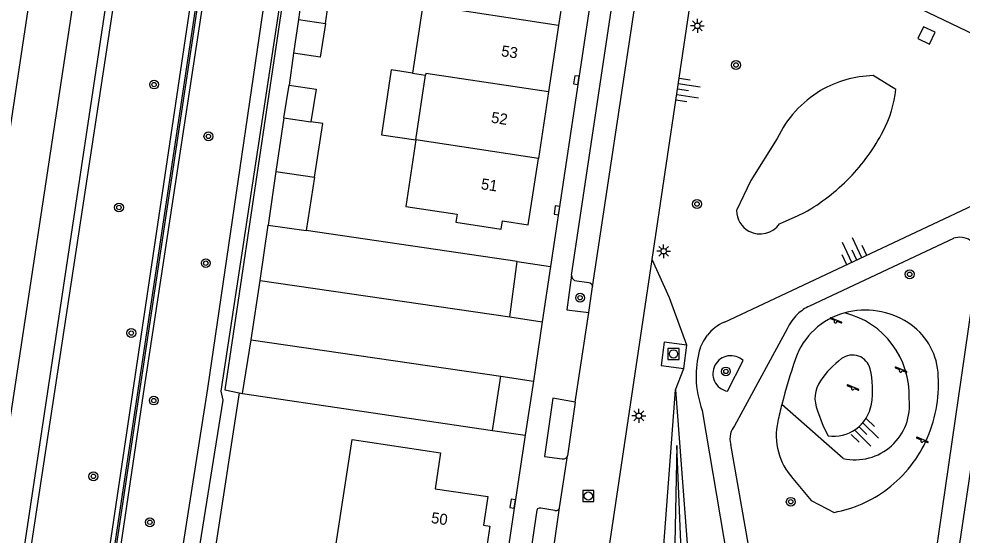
# Model space of a CAD drawing. Extents: x 124000 to 128010, y 398999 to 403000.
# Drawn here: x 126299.8 to 126385.4, y 399513.3 to 399560.1 of the extents above; entities that cross this region are included whole.
import ezdxf

# ---------------------------------------------------------------- set-up
doc = ezdxf.new("R2010")
doc.units = 0
for name, color, linetype in [('gg-afsc-geluidsscherm', 7, 'Continuous'), ('gg-afsc-hekwerk', 7, 'Continuous'), ('gg-anno-huisnummerreeks BGT', 7, 'Continuous'), ('gg-bbg-bijgebouw', 7, 'Continuous'), ('gg-bbg-gedigitaliseerde bijgebouw', 7, 'Continuous'), ('gg-bbg-hoofdgebouw', 7, 'Continuous'), ('gg-bbg-luifel en loopbrug', 7, 'Continuous'), ('gg-bbg-tussenscheiding', 7, 'Continuous'), ('gg-knt-BGT kruinlijn', 7, 'Continuous'), ('gg-knt-bovenkant onderkant talud', 7, 'Continuous'), ('gg-knt-onverhard', 7, 'Continuous'), ('gg-knt-verharding', 7, 'Continuous'), ('gg-knt-verharding nz', 7, 'Continuous'), ('gg-kntw-bovenkant insteek waterloop', 7, 'Continuous'), ('gg-kwrk-uitstroombak niveau min 01', 7, 'Continuous'), ('gt-grn-groengrens', 7, 'Continuous'), ('gt-symb-boom', 7, 'Continuous'), ('gt-symb-kolk', 7, 'Continuous'), ('gt-symb-lichtmast', 7, 'Continuous'), ('gt-symb-rioolschacht', 7, 'Continuous'), ('gt-symb-speelvoorziening', 7, 'Continuous'), ('gt-symb-talud symbool', 7, 'Continuous')]:
    doc.layers.add(name, color=color, linetype=linetype)

# ---------------------------------------------------------------- blocks, each defined once
blk = doc.blocks.new('gt0-KOLK')
at = {"layer": 'gt-symb-kolk'}
blk.add_lwpolyline([(0, 0), (0.375, 0), (0.375, 0.4), (-0.375, 0.4), (-0.375, 0), (0, 0)], dxfattribs=at)
blk = doc.blocks.new('gt0-BOOM')
at = {"layer": 'gt-symb-boom'}
for radius in [0.4, 0.2]:
    blk.add_circle((0, 0), radius, dxfattribs=at)
blk = doc.blocks.new('gt0-RS')
at = {"layer": 'gt-symb-rioolschacht'}
blk.add_lwpolyline([(-0.5, -0.5), (0.5, -0.5), (0.5, 0.5), (-0.5, 0.5)], close=True, dxfattribs=at)
blk.add_circle((0, 0), 0.375, dxfattribs=at)
blk = doc.blocks.new('gt0-LMAST')
at = {"layer": 'gt-symb-lichtmast'}
for p, q in [((-0.182, 0.173), (-0.447, 0.438)), ((-0.005, 0.246), (-0.005, 0.621)), ((0.172, 0.173), (0.437, 0.438)), ((-0.255, -0.004), (-0.63, -0.004)), ((-0.182, -0.181), (-0.447, -0.446)), ((-0.005, -0.254), (-0.005, -0.629)), ((0.437, -0.446), (0.172, -0.181)), ((0.245, -0.004), (0.62, -0.004))]:
    blk.add_line(p, q, dxfattribs=at)
blk.add_circle((-0.005, -0.004), 0.25, dxfattribs=at)
blk = doc.blocks.new('gt0-TALUD_1')
at = {"layer": 'gt-symb-talud symbool'}
for p, q in [((-1, -1), (-1, 0)), ((-0.5, -2), (-0.5, 0)), ((0, -1), (0, 0)), ((0.5, -2), (0.5, 0)), ((1, -1), (1, 0))]:
    blk.add_line(p, q, dxfattribs=at)
blk = doc.blocks.new('gt0-SV')
at = {"layer": 'gt-symb-speelvoorziening'}
for p, q in [((-0.477, 0.255), (-0.08, 0.096)), ((0.542, -0.076), (-0.449, 0.324)), ((0.125, 0.014), (0.515, -0.143))]:
    blk.add_line(p, q, dxfattribs=at)
for centre, radius, start, end in [((-0.466, 0.291), 0.0369, 63.6251, 252.66016), ((-0.002, -0.005), 0.128, 127.68665, 8.59861), ((0.531, -0.111), 0.0363, 243.50852, 72.54358)]:
    blk.add_arc(centre, radius, start, end, dxfattribs=at)

msp = doc.modelspace()

# ---------------------------------------------------------------- linework, layer by layer
at = {"layer": 'gg-afsc-geluidsscherm'}
for points in [[(126433.522, 399396.193), (126294.266, 399417.89), (126294.312, 399418.568), (126384.69, 400018.495), (126392.393, 400081.874), (126401.389, 400173.179), (126405.812, 400237.067), (126415.183, 400254.387), (126416.933, 400270.191), (126421.505, 400378.061), (126422.448, 400394.046), (126423.962, 400411.149), (126518.093, 400411.476), (126531.613, 400399.449), (126531.513, 400399.337)], [(126433.522, 399396.193), (126433.545, 399396.341), (126294.438, 399418.015), (126294.46, 399418.546), (126384.838, 400018.472), (126392.542, 400081.856), (126401.538, 400173.164), (126405.962, 400237.057), (126415.315, 400254.315), (126417.082, 400270.175), (126421.655, 400378.055), (126422.598, 400394.037), (126424.098, 400410.986), (126518.093, 400411.326), (126531.513, 400399.337)]]:
    msp.add_lwpolyline(points, dxfattribs=at)
at = {"layer": 'gg-afsc-hekwerk'}
msp.add_line((126324.692, 399557.02), (126324.282, 399554.13), dxfattribs=at)
at = {"layer": 'gg-bbg-bijgebouw'}
for p, q in [((126325.571, 399563.055), (126325.127, 399560.091)), ((126327.579, 399559.724), (126328.024, 399562.688)), ((126325.127, 399560.091), (126327.579, 399559.724)), ((126323.814, 399551.163), (126324.282, 399554.13))]:
    msp.add_line(p, q, dxfattribs=at)
msp.add_lwpolyline([(126324.282, 399554.13), (126326.735, 399553.77), (126326.267, 399550.803)], dxfattribs=at)
at = {"layer": 'gg-bbg-gedigitaliseerde bijgebouw'}
for p, q in [((126323.814, 399551.163), (126323.077, 399546.303)), ((126323.077, 399546.303), (126326.589, 399545.787))]:
    msp.add_line(p, q, dxfattribs=at)
msp.add_lwpolyline([(126326.589, 399545.787), (126327.355, 399550.638), (126326.267, 399550.803)], dxfattribs=at)
at = {"layer": 'gg-bbg-hoofdgebouw'}
for p, q in [((126349.669, 399565.572), (126348.749, 399559.545)), ((126336.422, 399561.394), (126335.494, 399555.211)), ((126348.749, 399559.545), (126347.83, 399553.517)), ((126335.494, 399555.211), (126336.675, 399555.023)), ((126335.796, 399549.157), (126336.675, 399555.023)), ((126347.83, 399553.517), (126346.91, 399547.49))]:
    msp.add_line(p, q, dxfattribs=at)
for points in [[(126335.796, 399549.157), (126334.892, 399543.126), (126339.541, 399542.43), (126339.428, 399541.699), (126343.532, 399541.08), (126343.642, 399541.811), (126345.991, 399541.462), (126346.91, 399547.49)], [(126328.569, 399512.571), (126329.998, 399522.014), (126338.039, 399520.804), (126337.547, 399517.539), (126342.315, 399516.821), (126341.924, 399514.221), (126342.517, 399514.131), (126341.969, 399510.519)]]:
    msp.add_lwpolyline(points, dxfattribs=at)
at = {"layer": 'gg-bbg-luifel en loopbrug'}
for p, q in [((126325.127, 399560.091), (126324.692, 399557.02)), ((126323.077, 399546.303), (126322.39, 399541.446)), ((126326.589, 399545.787), (126325.823, 399540.942)), ((126322.39, 399541.446), (126325.823, 399540.942))]:
    msp.add_line(p, q, dxfattribs=at)
for points in [[(126327.579, 399559.724), (126327.113, 399556.653), (126324.692, 399557.02)], [(126335.494, 399555.211), (126333.565, 399555.504), (126332.674, 399549.631), (126335.796, 399549.157)]]:
    msp.add_lwpolyline(points, dxfattribs=at)
at = {"layer": 'gg-bbg-tussenscheiding'}
for p, q in [((126348.749, 399559.545), (126336.422, 399561.394)), ((126323.814, 399551.163), (126326.267, 399550.803)), ((126346.91, 399547.49), (126335.796, 399549.157))]:
    msp.add_line(p, q, dxfattribs=at)
msp.add_lwpolyline([(126347.83, 399553.517), (126336.7, 399555.187), (126336.675, 399555.023)], dxfattribs=at)
at = {"layer": 'gg-knt-BGT kruinlijn'}
msp.add_lwpolyline([(126321.63, 399595.513), (126311.054, 399526.142), (126304.395, 399481.337), (126295.28, 399421.414), (126296.128, 399419.571), (126298.623, 399417.902), (126364.377, 399407.597), (126399.152, 399402.329), (126431.76, 399397.413), (126433.866, 399396.782), (126434.09, 399396.107), (126433.446, 399395.656), (126412.323, 399399.004), (126379.476, 399404.176), (126338.236, 399410.692), (126295.091, 399417.222), (126294.077, 399417.521), (126293.799, 399418.444), (126294.17, 399420.035), (126300.242, 399460.061), (126317.155, 399573.618)], dxfattribs=at)
at = {"layer": 'gg-knt-bovenkant onderkant talud'}
for p, q in [((126379.349, 399553.726), (126377.286, 399554.986)), ((126359.369, 399526.516), (126361.516, 399497.66))]:
    msp.add_line(p, q, dxfattribs=at)
for points in [[(126440.492, 399390.061), (126438.368, 399388.814), (126434.841, 399388.914), (126411.64, 399392.764), (126378.691, 399397.608), (126337.186, 399404.115), (126307.024, 399408.808), (126293.816, 399411.421), (126291.521, 399412.392), (126289.265, 399414.329), (126287.817, 399416.563), (126287.698, 399418.682), (126288.226, 399421.751), (126293.229, 399462.196), (126310.804, 399577.419)], [(126368.596, 399549.286), (126366.195, 399545.491), (126364.899, 399542.758)], [(126368.808, 399541.566), (126370.483, 399542.301), (126371.067, 399542.584)], [(126360.383, 399530.553), (126358.8, 399534.837), (126357.229, 399538.305)], [(126354.565, 399495.362), (126355.691, 399497.265), (126356.765, 399499.194), (126357.18, 399500.957), (126357.558, 399502.733), (126359.369, 399526.516)], [(126372.246, 399524.613), (126372.76, 399523.216), (126373.215, 399522.344)], [(126365.893, 399485.674), (126365.589, 399486.595), (126364.546, 399490.864), (126362.31, 399493.427), (126360.595, 399496.433), (126360.355, 399500.214), (126359.471, 399521.447), (126359.242, 399509.622), (126359.291, 399502.38)], [(126370.007, 399518.478), (126371.665, 399516.48), (126373.764, 399515.392)]]:
    msp.add_lwpolyline(points, dxfattribs=at)
for centre, radius, start, end in [((126377.515, 399545.167), 9.821, 91.33521, 120.50785), ((126377.54, 399545.139), 9.858, 120.54878, 155.12354), ((126368.641, 399554.929), 10.775, 332.57117, 353.59199), ((126362.24, 399558.25), 17.987, 315.87318, 332.57205), ((126362.222, 399558.301), 18.035, 299.36746, 315.79548), ((126367.04, 399542.779), 2.141, 180.57332, 241.67928), ((126367.043, 399542.779), 2.142, 241.60438, 325.4976), ((126376.382, 399527.2), 6.495, 104.87091, 160.99094), ((126376.579, 399526.472), 7.249, 57.67001, 104.90066), ((126377.298, 399527.609), 5.905, 4.96306, 57.66185), ((126418.779, 399512.558), 51.349, 160.95237, 165.76123), ((126379.54, 399522.503), 8.526, 126.79471, 145.51376), ((126375.42, 399528.012), 1.647, 13.87231, 126.8425), ((126369.322, 399526.513), 7.926, 350.50251, 13.82572), ((126370.824, 399527.053), 12.402, 336.86885, 4.9363), ((126374.84, 399525.731), 2.825, 145.51198, 203.3049), ((126420.632, 399512.145), 53.247, 165.82128, 167.55515), ((126373.719, 399525.777), 3.469, 305.01288, 350.50997), ((126374.275, 399522.37), 5.776, 167.50069, 222.35798), ((126373.715, 399525.786), 3.478, 261.73225, 304.97405), ((126371.672, 399526.683), 11.477, 307.08203, 336.90426), ((126371.632, 399526.739), 11.545, 280.6397, 307.07149)]:
    msp.add_arc(centre, radius, start, end, dxfattribs=at)
at = {"layer": 'gg-knt-onverhard'}
msp.add_line((126374.587, 399520.277), (126369.007, 399525.188), dxfattribs=at)
for centre, radius, start, end in [((126372.877, 399526.015), 7.686, 357.561, 76.16467), ((126375.655, 399525.097), 4.937, 257.50691, 6.87877)]:
    msp.add_arc(centre, radius, start, end, dxfattribs=at)
at = {"layer": 'gg-knt-verharding'}
for p, q in [((126349.909, 399536.885), (126354.878, 399569.861)), ((126357.229, 399538.305), (126361.446, 399566.522)), ((126363.794, 399532.638), (126388.196, 399544.115)), ((126321.665, 399536.429), (126322.39, 399541.446)), ((126344.993, 399538.124), (126325.823, 399540.942)), ((126384.586, 399540.238), (126371.509, 399534.1)), ((126383.992, 399504.646), (126389.158, 399539.546)), ((126344.31, 399533.124), (126344.993, 399538.124)), ((126348.02, 399537.68), (126347.27, 399532.68)), ((126348.671, 399481.035), (126357.229, 399538.305)), ((126382.038, 399505.009), (126386.863, 399538.262)), ((126320.84, 399531.045), (126321.665, 399536.429)), ((126351.49, 399533.506), (126351.83, 399535.831)), ((126350.243, 399525.4), (126351.49, 399533.506)), ((126344.31, 399533.124), (126347.27, 399532.68)), ((126369.501, 399532.044), (126364.714, 399523.232)), ((126320.052, 399526.162), (126320.84, 399531.045)), ((126360.117, 399528.444), (126360.383, 399530.553)), ((126364.065, 399526.38), (126365.493, 399529.148)), ((126342.736, 399522.823), (126343.502, 399527.731)), ((126343.502, 399527.731), (126346.457, 399527.288)), ((126318.447, 399526.506), (126319.759, 399526.225)), ((126346.457, 399527.288), (126345.718, 399522.386)), ((126319.759, 399526.225), (126320.052, 399526.162)), ((126320.052, 399526.162), (126342.736, 399522.823)), ((126350.243, 399525.4), (126349.557, 399520.521)), ((126348.829, 399515.796), (126349.557, 399520.521))]:
    msp.add_line(p, q, dxfattribs=at)
for points in [[(126278.26, 399414.971), (126278.518, 399416.766), (126278.741, 399416.761), (126283.335, 399446.45), (126301.283, 399565.425), (126304.343, 399585.077), (126308.232, 399611.211), (126313.113, 399643.62)], [(126354.054, 399578.28), (126353.899, 399577.086), (126351.913, 399563.629), (126348.02, 399537.68)], [(126325.656, 399572.157), (126325.266, 399572.222), (126318.447, 399526.506)], [(126390.678, 399556.69), (126366.326, 399568.368), (126363.448, 399570.19)], [(126349.909, 399536.885), (126349.491, 399533.769), (126351.49, 399533.506)], [(126349.909, 399536.885), (126349.943, 399536.725), (126350.021, 399536.584), (126350.104, 399536.497), (126350.204, 399536.43), (126351.477, 399536.244), (126351.613, 399536.194), (126351.722, 399536.104), (126351.801, 399535.975), (126351.83, 399535.831)], [(126360.383, 399530.553), (126358.327, 399530.812), (126358.062, 399528.703), (126360.117, 399528.444)], [(126350.243, 399525.4), (126348.232, 399525.739), (126347.458, 399520.467), (126349.071, 399520.238), (126349.245, 399520.245), (126349.403, 399520.318), (126349.494, 399520.408), (126349.557, 399520.521)], [(126361.783, 399524.628), (126365.029, 399505.345), (126367.763, 399489.217)], [(126345.718, 399522.386), (126344.779, 399516.158), (126341.211, 399492.215), (126337.088, 399464.808), (126336.17, 399458.452)], [(126375.827, 399478.136), (126371.012, 399486.769), (126370.603, 399487.718), (126370.241, 399488.691), (126369.872, 399489.883), (126369.577, 399491.095), (126366.977, 399506.73), (126364.374, 399521.56)], [(126348.404, 399515.564), (126347.12, 399515.765), (126346.977, 399515.773), (126346.847, 399515.707), (126346.772, 399515.594), (126345.105, 399504.344), (126345.105, 399504.223), (126345.144, 399504.113), (126345.242, 399504.002), (126345.381, 399503.941), (126346.646, 399503.743)], [(126348.731, 399515.642), (126348.79, 399515.712), (126348.829, 399515.796)]]:
    msp.add_lwpolyline(points, dxfattribs=at)
for centre, radius, start, end in [((126385.165, 399538.608), 1.73, 56.83209, 109.56528), ((126373.277, 399530.362), 4.133, 133.51058, 155.99272), ((126373.285, 399530.357), 4.143, 115.38769, 133.54811), ((126365.384, 399528.949), 4.017, 113.31126, 141.38129), ((126365.386, 399528.952), 4.017, 141.44011, 164.83198), ((126370.315, 399527.756), 9.088, 165.68685, 181.23119), ((126364.37, 399527.975), 1.624, 46.25623, 151.76505), ((126364.371, 399527.975), 1.624, 151.80367, 259.15314), ((126370.337, 399527.763), 9.11, 181.26782, 200.12479), ((126366.102, 399522.076), 1.807, 140.20378, 165.50016), ((126366.092, 399522.082), 1.796, 165.60339, 196.88219), ((126348.497, 399515.899), 0.348, 254.53115, 312.30121)]:
    msp.add_arc(centre, radius, start, end, dxfattribs=at)
at = {"layer": 'gg-knt-verharding nz'}
for p, q in [((126351.83, 399535.831), (126357.006, 399570.31)), ((126321.665, 399536.429), (126344.31, 399533.124)), ((126347.27, 399532.68), (126346.457, 399527.288)), ((126320.84, 399531.045), (126343.502, 399527.731)), ((126346.996, 399503.339), (126348.829, 399515.796))]:
    msp.add_line(p, q, dxfattribs=at)
at = {"layer": 'gg-kntw-bovenkant insteek waterloop'}
for points in [[(126440.492, 399390.061), (126441.486, 399392.554), (126442.659, 399396.473), (126442.835, 399398.872), (126441.861, 399400.992), (126440.956, 399402.498), (126438.557, 399403.971), (126434.182, 399404.897), (126399.798, 399410.376), (126389.452, 399411.435), (126378.388, 399413.262), (126360.318, 399415.739), (126304.318, 399423.704), (126302.171, 399424.161), (126301.705, 399425.225), (126307.402, 399462.554), (126311.526, 399492.391), (126316.901, 399526.627), (126323.667, 399572.649), (126326.816, 399591.238)], [(126289.731, 399462.927), (126307.243, 399578.341)], [(126310.066, 399577.615), (126292.671, 399462.253), (126286.115, 399420.079), (126285.836, 399417.454), (126286.515, 399416.155), (126289.537, 399411.96), (126290.674, 399410.974), (126292.1, 399410.531), (126295.058, 399410.039), (126306.913, 399408.247), (126336.959, 399403.139), (126378.356, 399396.568), (126411.256, 399391.582), (126433.197, 399388.183), (126438.817, 399386.883), (126440.492, 399390.061)], [(126325.077, 399572.307), (126318.09, 399526.371), (126318.286, 399525.562), (126312.838, 399491.596), (126308.764, 399462.481), (126303.604, 399426.902), (126304.089, 399425.839), (126305.656, 399425.122), (126360.409, 399416.87), (126378.561, 399414.594), (126389.546, 399412.727)]]:
    msp.add_lwpolyline(points, dxfattribs=at)
at = {"layer": 'gg-kwrk-uitstroombak niveau min 01'}
msp.add_lwpolyline([(126382.394, 399557.838), (126382.911, 399558.915), (126381.862, 399559.42), (126381.344, 399558.343), (126382.394, 399557.838)], dxfattribs=at)
at = {"layer": 'gt-grn-groengrens'}
for p, q in [((126344.993, 399538.124), (126348.02, 399537.68)), ((126359.369, 399526.516), (126360.117, 399528.444)), ((126342.736, 399522.823), (126345.718, 399522.386))]:
    msp.add_line(p, q, dxfattribs=at)
msp.add_lwpolyline([(126319.759, 399526.225), (126317.619, 399512.282), (126314.684, 399491.814)], dxfattribs=at)

# ---------------------------------------------------------------- block references
at = {"layer": 'gt-symb-boom'}
for p in [(126364.848, 399555.95), (126312.034, 399554.177), (126316.964, 399549.481), (126361.31, 399543.348), (126308.847, 399543.035), (126316.723, 399537.984), (126380.607, 399536.977), (126350.698, 399534.854), (126309.965, 399531.652), (126363.93, 399528.17), (126312.007, 399525.531), (126306.526, 399518.659), (126369.814, 399516.357), (126311.647, 399514.495)]:
    msp.add_blockref('gt0-BOOM', p, dxfattribs=at)
at = {"layer": 'gt-symb-kolk'}
for p, rotation in [((126350.555, 399554.554), 81.48758908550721), ((126348.789, 399542.752), 81.4875890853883), ((126344.779, 399516.158), 81.42255093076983)]:
    msp.add_blockref('gt0-KOLK', p, dxfattribs=dict(at, rotation=rotation))
at = {"layer": 'gt-symb-lichtmast'}
for p in [(126361.346, 399559.509), (126358.287, 399539.072), (126356.035, 399524.154)]:
    msp.add_blockref('gt0-LMAST', p, dxfattribs=at)
at = {"layer": 'gt-symb-rioolschacht'}
for p in [(126359.174, 399529.762), (126351.443, 399516.874)]:
    msp.add_blockref('gt0-RS', p, dxfattribs=at)
at = {"layer": 'gt-symb-speelvoorziening'}
for p in [(126373.882, 399532.714), (126379.795, 399528.228), (126375.442, 399526.623), (126381.734, 399521.877)]:
    msp.add_blockref('gt0-SV', p, dxfattribs=at)
at = {"layer": 'gt-symb-talud symbool'}
for p, xscale, yscale, rotation in [((126359.537, 399553.748), 1.0000124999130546, 1.0000124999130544, 81.48906580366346), ((126375.79, 399538.28), 1.0002504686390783, 1.0002504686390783, -154.7927787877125), ((126376.001, 399523.166), 1.0006283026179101, 1.0006283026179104, 45.688326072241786)]:
    msp.add_blockref('gt0-TALUD_1', p, dxfattribs=dict(at, xscale=xscale, yscale=yscale, rotation=rotation))

# ---------------------------------------------------------------- texts
at = {"layer": 'gg-anno-huisnummerreeks BGT'}
for s, rotation, p in [('53', 351.3, (126343.492, 399556.758)), ('52', 351.3, (126342.573, 399550.731)), ('51', 351.3, (126341.653, 399544.703)), ('50', 351.4, (126337.126, 399514.442))]:
    msp.add_text(s, height=1, rotation=rotation, dxfattribs=at).set_placement(p)

doc.saveas('drawing.dxf')
